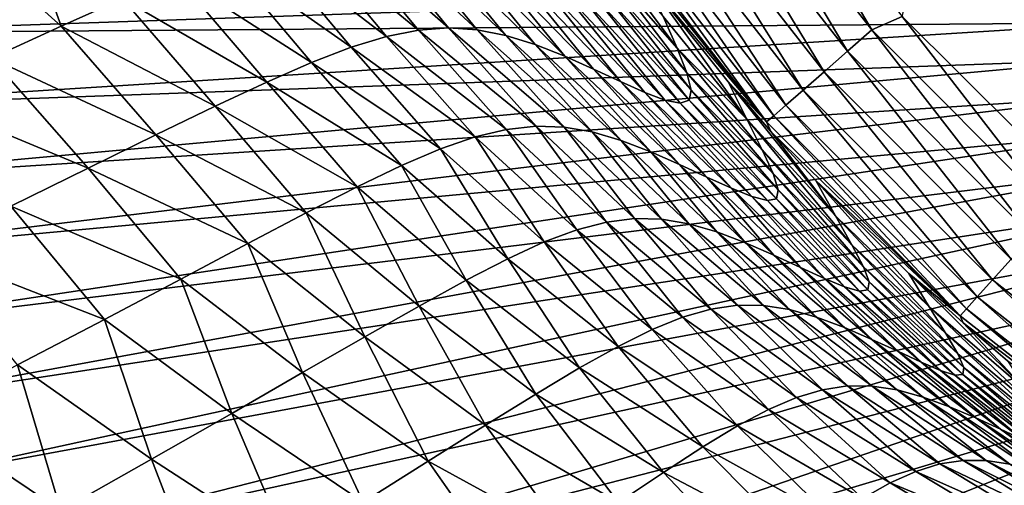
# Model space of a CAD drawing. Header units: metres. Extents: x -92 to 264, y -100 to 50.
# Tile 523 of 656: x 185.99 to 191.64, y 7.81 to 10.48. Entities that reach past the tile are written whole.
import ezdxf

# ---------------------------------------------------------------- set-up
doc = ezdxf.new("R2010")
doc.units = ezdxf.units.M
doc.layers.add('solid_21062050_01', color=7, linetype='CONTINUOUS')

msp = doc.modelspace()

# ---------------------------------------------------------------- linework, layer by layer
at = {"layer": 'solid_21062050_01'}
for points in [[(191.049973, 10.494031), (191.523285, 12.341821), (192.066986, 9.484)], [(192.066986, 9.484), (191.523285, 12.341821), (192.361938, 11.327984)], [(190.87738, 10.416987, 0.016375), (189.970078, 11.577133, 0.016375), (190.151825, 11.631348)], [(190.87738, 10.416987, 0.016375), (190.151825, 11.631348), (191.049973, 10.494031)], [(190.737427, 10.295016, 0.069336), (189.81633, 11.473067, 0.069336), (189.970078, 11.577133, 0.016375)], [(190.737427, 10.295016, 0.069336), (189.970078, 11.577133, 0.016375), (190.87738, 10.416987, 0.016375)], [(190.602646, 10.177594, 0.161324), (189.668259, 11.372891, 0.161324), (189.81633, 11.473067, 0.069336)], [(190.602646, 10.177594, 0.161324), (189.81633, 11.473067, 0.069336), (190.737427, 10.295016, 0.069336)], [(190.482208, 10.072598, 0.29021), (189.53595, 11.283301, 0.29021), (189.668259, 11.372891, 0.161324)], [(190.482208, 10.072598, 0.29021), (189.668259, 11.372891, 0.161324), (190.602646, 10.177594, 0.161324)], [(190.384201, 9.987042, 0.449018), (189.428268, 11.210275, 0.449018), (189.53595, 11.283301, 0.29021)], [(190.384201, 9.987042, 0.449018), (189.53595, 11.283301, 0.29021), (190.482208, 10.072598, 0.29021)], [(185.573959, 11.02627, 99.467804), (185.958725, 11.190227, 97.045807), (186.229202, 10.439106, 98.904602)], [(185.958725, 11.190227, 97.045807), (186.579605, 10.597415, 96.481079), (186.229202, 10.439106, 98.904602)], [(190.313858, 9.925653, 0.627105), (189.350998, 11.157875, 0.627105), (189.428268, 11.210275, 0.449018)], [(190.313858, 9.925653, 0.627105), (189.428268, 11.210275, 0.449018), (190.384201, 9.987042, 0.449018)], [(189.350998, 11.157875, 0.627105), (190.272827, 9.889977, 0.812403), (189.305923, 11.127453, 0.812403)], [(189.305923, 11.127453, 0.812403), (190.272827, 9.889977, 0.812403), (189.325134, 11.068671, 0.992132)], [(190.313858, 9.925653, 0.627105), (190.272827, 9.889977, 0.812403), (189.350998, 11.157875, 0.627105)], [(191.688583, 11.136728, -0.237061), (191.572159, 11.033583, -0.402698), (192.533585, 10.072157, -0.402698)], [(190.272827, 9.889977, 0.812403), (189.58165, 10.712615, 0.991977), (189.325134, 11.068671, 0.992132)], [(185.573959, 11.02627, 99.467804), (186.229202, 10.439106, 98.904602), (185.827606, 10.255557, 101.194412)], [(187.593719, 10.980098, 85.260628), (187.783173, 11.013617, 82.033585), (188.277481, 10.416705, 82.407814)], [(187.783173, 11.013617, 82.033585), (187.959412, 11.023422, 78.625595), (188.44899, 10.429054, 79.018005)], [(187.783173, 11.013617, 82.033585), (188.44899, 10.429054, 79.018005), (188.277481, 10.416705, 82.407814)], [(187.959412, 11.023422, 78.625595), (188.613922, 10.418379, 75.439217), (188.44899, 10.429054, 79.018005)], [(187.959412, 11.023422, 78.625595), (188.128281, 11.010584, 75.03257), (188.613922, 10.418379, 75.439217)], [(188.128281, 11.010584, 75.03257), (188.77803, 10.385813, 71.665375), (188.613922, 10.418379, 75.439217)], [(188.128281, 11.010584, 75.03257), (188.295639, 10.976173, 71.25045), (188.77803, 10.385813, 71.665375)], [(191.572159, 11.033583, -0.402698), (191.486725, 10.957895, -0.599173), (192.457901, 9.986724, -0.599173)], [(192.533585, 10.072157, -0.402698), (191.572159, 11.033583, -0.402698), (192.457901, 9.986724, -0.599173)], [(187.385147, 10.921909, 88.311256), (187.593719, 10.980098, 85.260628), (188.093628, 10.380196, 85.614731)], [(187.593719, 10.980098, 85.260628), (188.277481, 10.416705, 82.407814), (188.093628, 10.380196, 85.614731)], [(188.295639, 10.976173, 71.25045), (188.946136, 10.33305, 67.690224), (188.77803, 10.385813, 71.665375)], [(188.295639, 10.976173, 71.25045), (188.465958, 10.922089, 67.274651), (188.946136, 10.33305, 67.690224)], [(191.486725, 10.957895, -0.599173), (191.436691, 10.913574, -0.816342), (192.413574, 9.936696, -0.816342)], [(192.457901, 9.986724, -0.599173), (191.486725, 10.957895, -0.599173), (192.413574, 9.936696, -0.816342)], [(187.151001, 10.838765, 91.192726), (187.385147, 10.921909, 88.311256), (187.891541, 10.318562, 88.645393)], [(187.385147, 10.921909, 88.311256), (188.093628, 10.380196, 85.614731), (187.891541, 10.318562, 88.645393)], [(188.465958, 10.922089, 67.274651), (189.115723, 10.266067, 63.506298), (188.946136, 10.33305, 67.690224)], [(188.465958, 10.922089, 67.274651), (188.636322, 10.854733, 63.097843), (189.115723, 10.266067, 63.506298)], [(189.301483, 10.927759, 14.805537), (189.679672, 10.493711, 8.112498), (189.760315, 10.313176, 14.915726)], [(189.348846, 10.783419, 21.257828), (189.301483, 10.927759, 14.805537), (189.760315, 10.313176, 14.915726)], [(192.413574, 9.936696, -0.816342), (191.436691, 10.913574, -0.816342), (191.648499, 10.657418, -1.041631)], [(186.884689, 10.730617, 93.913261), (187.151001, 10.838765, 91.192726), (187.664856, 10.23148, 91.508522)], [(187.151001, 10.838765, 91.192726), (187.891541, 10.318562, 88.645393), (187.664856, 10.23148, 91.508522)], [(188.636322, 10.854733, 63.097843), (189.280914, 10.192827, 59.105541), (189.115723, 10.266067, 63.506298)], [(188.636322, 10.854733, 63.097843), (188.801315, 10.782025, 58.711758), (189.280914, 10.192827, 59.105541)], [(192.4086, 10.666736, 176.848328), (184.907516, 10.823113, 174.659866), (184.657776, 10.399059, 175.837723)], [(188.801315, 10.782025, 58.711758), (189.435791, 10.121308, 54.4799), (189.280914, 10.192827, 59.105541)], [(188.801315, 10.782025, 58.711758), (188.955551, 10.711889, 54.108135), (189.435791, 10.121308, 54.4799)], [(189.348846, 10.783419, 21.257828), (189.760315, 10.313176, 14.915726), (189.816345, 10.17235, 21.413406)], [(189.367508, 10.67941, 27.418674), (189.348846, 10.783419, 21.257828), (189.816345, 10.17235, 21.413406)], [(186.579605, 10.597415, 96.481079), (186.884689, 10.730617, 93.913261), (187.407074, 10.118772, 94.21331)], [(186.884689, 10.730617, 93.913261), (187.664856, 10.23148, 91.508522), (187.407074, 10.118772, 94.21331)], [(188.955551, 10.711889, 54.108135), (189.574402, 10.059509, 49.620892), (189.435791, 10.121308, 54.4799)], [(188.955551, 10.711889, 54.108135), (189.093521, 10.652271, 49.277939), (189.574402, 10.059509, 49.620892)], [(189.351547, 10.617354, 33.292133), (189.367508, 10.67941, 27.418674), (189.841492, 10.072236, 27.614552)], [(189.367508, 10.67941, 27.418674), (189.816345, 10.17235, 21.413406), (189.841492, 10.072236, 27.614552)], [(189.58165, 10.712615, 0.991977), (190.05188, 10.119073, 0.991631), (190.159775, 9.905281, 8.213295)], [(190.272827, 9.889977, 0.812403), (190.05188, 10.119073, 0.991631), (189.58165, 10.712615, 0.991977)], [(189.679672, 10.493711, 8.112498), (189.58165, 10.712615, 0.991977), (190.159775, 9.905281, 8.213295)], [(192.308517, 10.458115, 177.427795), (192.4086, 10.666736, 176.848328), (184.657776, 10.399059, 175.837723)], [(189.093521, 10.652271, 49.277939), (189.690506, 10.015591, 44.517223), (189.574402, 10.059509, 49.620892)], [(189.093521, 10.652271, 49.277939), (189.209442, 10.611238, 44.208107), (189.690506, 10.015591, 44.517223)], [(189.297424, 10.596897, 38.884289), (189.351547, 10.617354, 33.292133), (189.829697, 10.014294, 33.526165)], [(189.351547, 10.617354, 33.292133), (189.841492, 10.072236, 27.614552), (189.829697, 10.014294, 33.526165)], [(186.229202, 10.439106, 98.904602), (186.579605, 10.597415, 96.481079), (187.111725, 9.980262, 96.768967)], [(186.579605, 10.597415, 96.481079), (187.407074, 10.118772, 94.21331), (187.111725, 9.980262, 96.768967)], [(189.209442, 10.611238, 44.208107), (189.777725, 9.997777, 39.156456), (189.690506, 10.015591, 44.517223)], [(189.209442, 10.611238, 44.208107), (189.297424, 10.596897, 38.884289), (189.777725, 9.997777, 39.156456)], [(189.297424, 10.596897, 38.884289), (189.829697, 10.014294, 33.526165), (189.777725, 9.997777, 39.156456)], [(192.258316, 10.247441, 178.012955), (192.308517, 10.458115, 177.427795), (184.511673, 9.969489, 177.030899)], [(192.308517, 10.458115, 177.427795), (184.657776, 10.399059, 175.837723), (184.511673, 9.969489, 177.030899)], [(189.760315, 10.313176, 14.915726), (189.679672, 10.493711, 8.112498), (190.159775, 9.905281, 8.213295)], [(191.91777, 9.375333, 0.016375), (190.87738, 10.416987, 0.016375), (191.049973, 10.494031)], [(191.91777, 9.375333, 0.016375), (191.049973, 10.494031), (192.066986, 9.484)], [(185.827606, 10.255557, 101.194412), (186.229202, 10.439106, 98.904602), (186.77243, 9.815754, 99.184998)], [(186.229202, 10.439106, 98.904602), (187.111725, 9.980262, 96.768967), (186.77243, 9.815754, 99.184998)], [(188.093628, 10.380196, 85.614731), (188.277481, 10.416705, 82.407814), (188.782822, 9.847595, 83.092705)], [(188.277481, 10.416705, 82.407814), (188.44899, 10.429054, 79.018005), (188.951157, 9.865946, 79.718445)], [(188.277481, 10.416705, 82.407814), (188.951157, 9.865946, 79.718445), (188.782822, 9.847595, 83.092705)], [(188.44899, 10.429054, 79.018005), (189.112991, 9.860569, 76.150185), (188.951157, 9.865946, 79.718445)], [(188.44899, 10.429054, 79.018005), (188.613922, 10.418379, 75.439217), (189.112991, 9.860569, 76.150185)], [(188.613922, 10.418379, 75.439217), (189.274063, 9.832681, 72.379631), (189.112991, 9.860569, 76.150185)], [(188.613922, 10.418379, 75.439217), (188.77803, 10.385813, 71.665375), (189.274063, 9.832681, 72.379631)], [(191.793777, 9.23716, 0.069336), (190.737427, 10.295016, 0.069336), (190.87738, 10.416987, 0.016375)], [(191.793777, 9.23716, 0.069336), (190.87738, 10.416987, 0.016375), (191.91777, 9.375333, 0.016375)], [(187.891541, 10.318562, 88.645393), (188.093628, 10.380196, 85.614731), (188.602295, 9.804306, 86.28125)], [(188.093628, 10.380196, 85.614731), (188.782822, 9.847595, 83.092705), (188.602295, 9.804306, 86.28125)], [(188.77803, 10.385813, 71.665375), (189.439667, 9.783744, 68.398506), (189.274063, 9.832681, 72.379631)], [(188.77803, 10.385813, 71.665375), (188.946136, 10.33305, 67.690224), (189.439667, 9.783744, 68.398506)], [(188.946136, 10.33305, 67.690224), (189.608521, 9.718925, 64.198685), (189.439667, 9.783744, 68.398506)], [(188.946136, 10.33305, 67.690224), (189.115723, 10.266067, 63.506298), (189.608521, 9.718925, 64.198685)], [(187.664856, 10.23148, 91.508522), (187.891541, 10.318562, 88.645393), (188.40358, 9.735167, 89.293076)], [(187.891541, 10.318562, 88.645393), (188.602295, 9.804306, 86.28125), (188.40358, 9.735167, 89.293076)], [(189.760315, 10.313176, 14.915726), (190.159775, 9.905281, 8.213295), (190.248657, 9.730242, 15.107289)], [(189.816345, 10.17235, 21.413406), (189.760315, 10.313176, 14.915726), (190.248657, 9.730242, 15.107289)], [(191.674377, 9.104132, 0.161324), (190.602646, 10.177594, 0.161324), (190.737427, 10.295016, 0.069336)], [(191.674377, 9.104132, 0.161324), (190.737427, 10.295016, 0.069336), (191.793777, 9.23716, 0.069336)], [(192.258316, 10.036082, 178.600037), (192.258316, 10.247441, 178.012955), (184.470215, 9.537307, 178.231339)], [(192.258316, 10.247441, 178.012955), (184.511673, 9.969489, 177.030899), (184.470215, 9.537307, 178.231339)], [(185.369354, 10.046581, 103.362549), (185.827606, 10.255557, 101.194412), (186.38356, 9.624944, 101.473022)], [(185.827606, 10.255557, 101.194412), (186.77243, 9.815754, 99.184998), (186.38356, 9.624944, 101.473022)], [(187.407074, 10.118772, 94.21331), (187.664856, 10.23148, 91.508522), (188.180313, 9.63981, 92.138405)], [(187.664856, 10.23148, 91.508522), (188.40358, 9.735167, 89.293076), (188.180313, 9.63981, 92.138405)], [(189.115723, 10.266067, 63.506298), (189.774338, 9.646229, 59.772167), (189.608521, 9.718925, 64.198685)], [(189.115723, 10.266067, 63.506298), (189.280914, 10.192827, 59.105541), (189.774338, 9.646229, 59.772167)], [(189.280914, 10.192827, 59.105541), (189.930725, 9.573728, 55.110947), (189.774338, 9.646229, 59.772167)], [(189.280914, 10.192827, 59.105541), (189.435791, 10.121308, 54.4799), (189.930725, 9.573728, 55.110947)], [(189.816345, 10.17235, 21.413406), (190.248657, 9.730242, 15.107289), (190.310837, 9.595373, 21.685371)], [(189.841492, 10.072236, 27.614552), (189.816345, 10.17235, 21.413406), (190.310837, 9.595373, 21.685371)], [(191.567673, 8.985195, 0.29021), (190.482208, 10.072598, 0.29021), (190.602646, 10.177594, 0.161324)], [(191.567673, 8.985195, 0.29021), (190.602646, 10.177594, 0.161324), (191.674377, 9.104132, 0.161324)], [(187.111725, 9.980262, 96.768967), (187.407074, 10.118772, 94.21331), (187.926071, 9.517929, 94.827591)], [(187.407074, 10.118772, 94.21331), (188.180313, 9.63981, 92.138405), (187.926071, 9.517929, 94.827591)], [(189.435791, 10.121308, 54.4799), (190.071198, 9.509516, 50.206875), (189.930725, 9.573728, 55.110947)], [(189.435791, 10.121308, 54.4799), (189.574402, 10.059509, 49.620892), (190.071198, 9.509516, 50.206875)], [(190.05188, 10.119073, 0.991631), (190.297256, 9.835562, 0.991442), (190.668503, 9.351463, 8.211775)], [(190.159775, 9.905281, 8.213295), (190.05188, 10.119073, 0.991631), (190.668503, 9.351463, 8.211775)], [(190.272827, 9.889977, 0.812403), (190.297256, 9.835562, 0.991442), (190.05188, 10.119073, 0.991631)], [(189.574402, 10.059509, 49.620892), (190.189102, 9.46188, 45.05022), (190.071198, 9.509516, 50.206875)], [(189.574402, 10.059509, 49.620892), (189.690506, 10.015591, 44.517223), (190.189102, 9.46188, 45.05022)], [(189.829697, 10.014294, 33.526165), (189.841492, 10.072236, 27.614552), (190.33992, 9.501516, 27.958397)], [(189.841492, 10.072236, 27.614552), (190.310837, 9.595373, 21.685371), (190.33992, 9.501516, 27.958397)], [(191.480835, 8.888304, 0.449018), (190.384201, 9.987042, 0.449018), (190.482208, 10.072598, 0.29021)], [(191.480835, 8.888304, 0.449018), (190.482208, 10.072598, 0.29021), (191.567673, 8.985195, 0.29021)], [(192.258316, 10.036082, 178.600037), (184.470215, 9.537307, 178.231339), (184.533691, 9.105431, 179.430923)], [(192.308517, 9.82541, 179.185196), (192.258316, 10.036082, 178.600037), (184.533691, 9.105431, 179.430923)], [(185.369354, 10.046581, 103.362549), (186.38356, 9.624944, 101.473022), (185.939758, 9.40748, 103.645493)], [(189.690506, 10.015591, 44.517223), (190.277542, 9.439216, 39.630344), (190.189102, 9.46188, 45.05022)], [(189.690506, 10.015591, 44.517223), (189.777725, 9.997777, 39.156456), (190.277542, 9.439216, 39.630344)], [(189.777725, 9.997777, 39.156456), (189.829697, 10.014294, 33.526165), (190.329712, 9.449921, 33.936607)], [(189.777725, 9.997777, 39.156456), (190.329712, 9.449921, 33.936607), (190.277542, 9.439216, 39.630344)], [(189.829697, 10.014294, 33.526165), (190.33992, 9.501516, 27.958397), (190.329712, 9.449921, 33.936607)], [(186.77243, 9.815754, 99.184998), (187.111725, 9.980262, 96.768967), (187.634415, 9.369217, 97.37101)], [(187.111725, 9.980262, 96.768967), (187.926071, 9.517929, 94.827591), (187.634415, 9.369217, 97.37101)], [(191.418533, 8.81878, 0.627105), (190.313858, 9.925653, 0.627105), (190.384201, 9.987042, 0.449018)], [(191.418533, 8.81878, 0.627105), (190.384201, 9.987042, 0.449018), (191.480835, 8.888304, 0.449018)], [(190.159775, 9.905281, 8.213295), (190.668503, 9.351463, 8.211775), (190.762024, 9.186219, 15.103476)], [(190.248657, 9.730242, 15.107289), (190.159775, 9.905281, 8.213295), (190.762024, 9.186219, 15.103476)], [(190.313858, 9.925653, 0.627105), (191.382172, 8.778346, 0.812403), (190.272827, 9.889977, 0.812403)], [(190.272827, 9.889977, 0.812403), (191.382172, 8.778346, 0.812403), (190.297256, 9.835562, 0.991442)], [(191.418533, 8.81878, 0.627105), (191.382172, 8.778346, 0.812403), (190.313858, 9.925653, 0.627105)], [(192.308517, 9.82541, 179.185196), (184.533691, 9.105431, 179.430923), (184.701645, 8.67678, 180.621536)], [(192.4086, 9.616788, 179.764664), (192.308517, 9.82541, 179.185196), (184.701645, 8.67678, 180.621536)], [(188.602295, 9.804306, 86.28125), (188.782822, 9.847595, 83.092705), (189.184677, 9.272161, 86.176849)], [(188.782822, 9.847595, 83.092705), (188.951157, 9.865946, 79.718445), (189.35553, 9.316395, 83.008873)], [(188.782822, 9.847595, 83.092705), (189.35553, 9.316395, 83.008873), (189.184677, 9.272161, 86.176849)], [(188.951157, 9.865946, 79.718445), (189.515915, 9.335983, 79.656326), (189.35553, 9.316395, 83.008873)], [(188.951157, 9.865946, 79.718445), (189.112991, 9.860569, 76.150185), (189.515915, 9.335983, 79.656326)], [(189.112991, 9.860569, 76.150185), (189.671219, 9.332156, 76.109039), (189.515915, 9.335983, 79.656326)], [(189.112991, 9.860569, 76.150185), (189.274063, 9.832681, 72.379631), (189.671219, 9.332156, 76.109039)], [(189.274063, 9.832681, 72.379631), (189.826843, 9.306148, 72.35685), (189.671219, 9.332156, 76.109039)], [(189.274063, 9.832681, 72.379631), (189.439667, 9.783744, 68.398506), (189.826843, 9.306148, 72.35685)], [(190.297256, 9.835562, 0.991442), (190.55452, 9.555264, 0.991253), (190.668503, 9.351463, 8.211775)], [(191.382172, 8.778346, 0.812403), (190.55452, 9.555264, 0.991253), (190.297256, 9.835562, 0.991442)], [(186.38356, 9.624944, 101.473022), (186.77243, 9.815754, 99.184998), (187.29921, 9.193312, 99.779694)], [(186.77243, 9.815754, 99.184998), (187.634415, 9.369217, 97.37101), (187.29921, 9.193312, 99.779694)], [(188.40358, 9.735167, 89.293076), (188.602295, 9.804306, 86.28125), (188.997742, 9.20232, 89.170723)], [(188.602295, 9.804306, 86.28125), (189.184677, 9.272161, 86.176849), (188.997742, 9.20232, 89.170723)], [(189.439667, 9.783744, 68.398506), (189.987732, 9.259429, 68.389702), (189.826843, 9.306148, 72.35685)], [(189.439667, 9.783744, 68.398506), (189.608521, 9.718925, 64.198685), (189.987732, 9.259429, 68.389702)], [(188.180313, 9.63981, 92.138405), (188.40358, 9.735167, 89.293076), (188.788727, 9.1064, 92.001495)], [(188.40358, 9.735167, 89.293076), (188.997742, 9.20232, 89.170723), (188.788727, 9.1064, 92.001495)], [(189.608521, 9.718925, 64.198685), (190.15242, 9.19698, 64.198883), (189.987732, 9.259429, 68.389702)], [(189.608521, 9.718925, 64.198685), (189.774338, 9.646229, 59.772167), (190.15242, 9.19698, 64.198883)], [(190.248657, 9.730242, 15.107289), (190.762024, 9.186219, 15.103476), (190.828171, 9.059971, 21.677649)], [(190.310837, 9.595373, 21.685371), (190.248657, 9.730242, 15.107289), (190.828171, 9.059971, 21.677649)], [(192.4086, 9.616788, 179.764664), (184.701645, 8.67678, 180.621536), (184.972977, 8.254249, 181.795166)], [(192.557922, 9.411572, 180.334686), (192.4086, 9.616788, 179.764664), (184.972977, 8.254249, 181.795166)], [(185.939758, 9.40748, 103.645493), (186.38356, 9.624944, 101.473022), (186.91507, 8.989717, 102.066414)], [(186.38356, 9.624944, 101.473022), (187.29921, 9.193312, 99.779694), (186.91507, 8.989717, 102.066414)], [(187.926071, 9.517929, 94.827591), (188.180313, 9.63981, 92.138405), (188.55162, 8.983984, 94.680252)], [(188.180313, 9.63981, 92.138405), (188.788727, 9.1064, 92.001495), (188.55162, 8.983984, 94.680252)], [(189.774338, 9.646229, 59.772167), (190.314499, 9.126468, 59.776768), (190.15242, 9.19698, 64.198883)], [(189.774338, 9.646229, 59.772167), (189.930725, 9.573728, 55.110947), (190.314499, 9.126468, 59.776768)], [(189.930725, 9.573728, 55.110947), (190.467438, 9.055633, 55.115726), (190.314499, 9.126468, 59.776768)], [(189.930725, 9.573728, 55.110947), (190.071198, 9.509516, 50.206875), (190.467438, 9.055633, 55.115726)], [(190.310837, 9.595373, 21.685371), (190.828171, 9.059971, 21.677649), (190.860779, 8.973275, 27.946676)], [(190.33992, 9.501516, 27.958397), (190.310837, 9.595373, 21.685371), (190.860779, 8.973275, 27.946676)], [(190.55452, 9.555264, 0.991253), (191.088928, 9.022179, 0.990896), (191.205933, 8.830682, 8.210448)], [(191.382172, 8.778346, 0.812403), (191.088928, 9.022179, 0.990896), (190.55452, 9.555264, 0.991253)], [(190.668503, 9.351463, 8.211775), (190.55452, 9.555264, 0.991253), (191.205933, 8.830682, 8.210448)], [(187.634415, 9.369217, 97.37101), (187.926071, 9.517929, 94.827591), (188.280365, 8.834651, 97.218063)], [(187.926071, 9.517929, 94.827591), (188.55162, 8.983984, 94.680252), (188.280365, 8.834651, 97.218063)], [(190.071198, 9.509516, 50.206875), (190.604691, 8.992233, 50.208107), (190.467438, 9.055633, 55.115726)], [(190.071198, 9.509516, 50.206875), (190.189102, 9.46188, 45.05022), (190.604691, 8.992233, 50.208107)], [(190.329712, 9.449921, 33.936607), (190.33992, 9.501516, 27.958397), (190.853821, 8.927071, 33.923668)], [(190.33992, 9.501516, 27.958397), (190.860779, 8.973275, 27.946676), (190.853821, 8.927071, 33.923668)], [(190.189102, 9.46188, 45.05022), (190.719437, 8.94426, 45.045799), (190.604691, 8.992233, 50.208107)], [(190.189102, 9.46188, 45.05022), (190.277542, 9.439216, 39.630344), (190.719437, 8.94426, 45.045799)], [(190.277542, 9.439216, 39.630344), (190.329712, 9.449921, 33.936607), (190.804794, 8.919831, 39.620441)], [(190.277542, 9.439216, 39.630344), (190.804794, 8.919831, 39.620441), (190.719437, 8.94426, 45.045799)], [(190.329712, 9.449921, 33.936607), (190.853821, 8.927071, 33.923668), (190.804794, 8.919831, 39.620441)], [(192.557922, 9.411572, 180.334686), (184.972977, 8.254249, 181.795166), (185.345825, 7.840693, 182.943863)], [(192.755524, 9.21109, 180.891541), (192.557922, 9.411572, 180.334686), (185.345825, 7.840693, 182.943863)], [(185.435715, 9.163015, 105.714859), (185.939758, 9.40748, 103.645493), (186.476685, 8.757912, 104.244232)], [(185.939758, 9.40748, 103.645493), (186.91507, 8.989717, 102.066414), (186.476685, 8.757912, 104.244232)], [(187.29921, 9.193312, 99.779694), (187.634415, 9.369217, 97.37101), (187.969208, 8.657923, 99.626495)], [(187.634415, 9.369217, 97.37101), (188.280365, 8.834651, 97.218063), (187.969208, 8.657923, 99.626495)], [(189.184677, 9.272161, 86.176849), (189.35553, 9.316395, 83.008873), (189.791931, 8.771558, 86.077454)], [(189.35553, 9.316395, 83.008873), (189.515915, 9.335983, 79.656326), (189.953339, 8.817447, 82.92907)], [(189.35553, 9.316395, 83.008873), (189.953339, 8.817447, 82.92907), (189.791931, 8.771558, 86.077454)], [(189.515915, 9.335983, 79.656326), (190.105865, 8.839046, 79.597244), (189.953339, 8.817447, 82.92907)], [(189.515915, 9.335983, 79.656326), (189.671219, 9.332156, 76.109039), (190.105865, 8.839046, 79.597244)], [(189.671219, 9.332156, 76.109039), (190.254532, 8.837597, 76.070007), (190.105865, 8.839046, 79.597244)], [(189.671219, 9.332156, 76.109039), (189.826843, 9.306148, 72.35685), (190.254532, 8.837597, 76.070007)], [(190.668503, 9.351463, 8.211775), (191.205933, 8.830682, 8.210448), (191.3013, 8.677168, 15.100073)], [(190.762024, 9.186219, 15.103476), (190.668503, 9.351463, 8.211775), (191.3013, 8.677168, 15.100073)], [(188.997742, 9.20232, 89.170723), (189.184677, 9.272161, 86.176849), (189.616425, 8.700378, 89.054283)], [(189.184677, 9.272161, 86.176849), (189.791931, 8.771558, 86.077454), (189.616425, 8.700378, 89.054283)], [(189.826843, 9.306148, 72.35685), (190.404343, 8.814344, 72.335419), (190.254532, 8.837597, 76.070007)], [(189.826843, 9.306148, 72.35685), (189.987732, 9.259429, 68.389702), (190.404343, 8.814344, 72.335419)], [(189.987732, 9.259429, 68.389702), (190.559921, 8.770753, 68.381676), (190.404343, 8.814344, 72.335419)], [(189.987732, 9.259429, 68.389702), (190.15242, 9.19698, 64.198883), (190.559921, 8.770753, 68.381676)], [(192.755524, 9.21109, 180.891541), (185.345825, 7.840693, 182.943863), (185.817673, 7.438908, 184.05986)], [(193.000092, 9.016644, 181.431625), (192.755524, 9.21109, 180.891541), (185.817673, 7.438908, 184.05986)], [(188.788727, 9.1064, 92.001495), (188.997742, 9.20232, 89.170723), (189.421249, 8.603343, 91.871307)], [(188.997742, 9.20232, 89.170723), (189.616425, 8.700378, 89.054283), (189.421249, 8.603343, 91.871307)], [(185.435715, 9.163015, 105.714859), (186.476685, 8.757912, 104.244232), (185.978775, 8.497377, 106.326202)], [(186.91507, 8.989717, 102.066414), (187.29921, 9.193312, 99.779694), (187.613083, 8.453163, 101.918419)], [(187.29921, 9.193312, 99.779694), (187.969208, 8.657923, 99.626495), (187.613083, 8.453163, 101.918419)], [(190.15242, 9.19698, 64.198883), (190.71962, 8.711579, 64.199524), (190.559921, 8.770753, 68.381676)], [(190.15242, 9.19698, 64.198883), (190.314499, 9.126468, 59.776768), (190.71962, 8.711579, 64.199524)], [(190.762024, 9.186219, 15.103476), (191.3013, 8.677168, 15.100073), (191.369141, 8.56113, 21.67057)], [(190.828171, 9.059971, 21.677649), (190.762024, 9.186219, 15.103476), (191.369141, 8.56113, 21.67057)], [(188.55162, 8.983984, 94.680252), (188.788727, 9.1064, 92.001495), (189.200806, 8.479934, 94.54026)], [(188.788727, 9.1064, 92.001495), (189.421249, 8.603343, 91.871307), (189.200806, 8.479934, 94.54026)], [(190.314499, 9.126468, 59.776768), (190.877045, 8.644098, 59.781658), (190.71962, 8.711579, 64.199524)], [(190.314499, 9.126468, 59.776768), (190.467438, 9.055633, 55.115726), (190.877045, 8.644098, 59.781658)], [(192.776886, 8.037894, 0.29021), (191.567673, 8.985195, 0.29021), (191.674377, 9.104132, 0.161324)], [(190.467438, 9.055633, 55.115726), (191.025665, 8.575652, 55.120811), (190.877045, 8.644098, 59.781658)], [(190.467438, 9.055633, 55.115726), (190.604691, 8.992233, 50.208107), (191.025665, 8.575652, 55.120811)], [(190.828171, 9.059971, 21.677649), (191.369141, 8.56113, 21.67057), (191.403534, 8.482804, 27.935802)], [(190.860779, 8.973275, 27.946676), (190.828171, 9.059971, 21.677649), (191.403534, 8.482804, 27.935802)], [(193.000092, 9.016644, 181.431625), (185.817673, 7.438908, 184.05986), (186.385345, 7.051606, 185.135635)], [(193.290054, 8.829495, 181.951462), (193.000092, 9.016644, 181.431625), (186.385345, 7.051606, 185.135635)], [(186.476685, 8.757912, 104.244232), (186.91507, 8.989717, 102.066414), (187.207047, 8.219709, 104.106895)], [(186.91507, 8.989717, 102.066414), (187.613083, 8.453163, 101.918419), (187.207047, 8.219709, 104.106895)], [(188.280365, 8.834651, 97.218063), (188.55162, 8.983984, 94.680252), (188.949493, 8.329631, 97.072899)], [(188.55162, 8.983984, 94.680252), (189.200806, 8.479934, 94.54026), (188.949493, 8.329631, 97.072899)], [(190.604691, 8.992233, 50.208107), (191.158936, 8.513605, 50.209782), (191.025665, 8.575652, 55.120811)], [(190.604691, 8.992233, 50.208107), (190.719437, 8.94426, 45.045799), (191.158936, 8.513605, 50.209782)], [(191.088928, 9.022179, 0.990896), (191.400269, 8.738787, 0.990726), (191.769699, 8.345284, 8.155347)], [(191.205933, 8.830682, 8.210448), (191.088928, 9.022179, 0.990896), (191.769699, 8.345284, 8.155347)], [(191.382172, 8.778346, 0.812403), (191.400269, 8.738787, 0.990726), (191.088928, 9.022179, 0.990896)], [(192.702484, 7.931158, 0.449018), (191.480835, 8.888304, 0.449018), (191.567673, 8.985195, 0.29021)], [(192.702484, 7.931158, 0.449018), (191.567673, 8.985195, 0.29021), (192.776886, 8.037894, 0.29021)], [(190.719437, 8.94426, 45.045799), (191.270111, 8.46559, 45.042027), (191.158936, 8.513605, 50.209782)], [(190.719437, 8.94426, 45.045799), (190.804794, 8.919831, 39.620441), (191.270111, 8.46559, 45.042027)], [(190.804794, 8.919831, 39.620441), (190.853821, 8.927071, 33.923668), (191.352325, 8.439389, 39.611374)], [(190.804794, 8.919831, 39.620441), (191.352325, 8.439389, 39.611374), (191.270111, 8.46559, 45.042027)], [(190.853821, 8.927071, 33.923668), (190.860779, 8.973275, 27.946676), (191.398712, 8.442786, 33.911648)], [(190.853821, 8.927071, 33.923668), (191.398712, 8.442786, 33.911648), (191.352325, 8.439389, 39.611374)], [(190.860779, 8.973275, 27.946676), (191.403534, 8.482804, 27.935802), (191.398712, 8.442786, 33.911648)], [(192.649109, 7.854569, 0.627105), (191.418533, 8.81878, 0.627105), (191.480835, 8.888304, 0.449018)], [(192.649109, 7.854569, 0.627105), (191.480835, 8.888304, 0.449018), (192.702484, 7.931158, 0.449018)], [(193.290054, 8.829495, 181.951462), (186.385345, 7.051606, 185.135635), (187.044998, 6.681404, 186.16391)], [(193.623535, 8.650857, 182.447647), (193.290054, 8.829495, 181.951462), (187.044998, 6.681404, 186.16391)], [(187.969208, 8.657923, 99.626495), (188.280365, 8.834651, 97.218063), (188.661972, 8.151848, 99.481277)], [(188.280365, 8.834651, 97.218063), (188.949493, 8.329631, 97.072899), (188.661972, 8.151848, 99.481277)], [(189.791931, 8.771558, 86.077454), (189.953339, 8.817447, 82.92907), (190.444489, 8.310997, 85.585655)], [(189.953339, 8.817447, 82.92907), (190.105865, 8.839046, 79.597244), (190.594238, 8.355692, 82.457672)], [(189.953339, 8.817447, 82.92907), (190.594238, 8.355692, 82.457672), (190.444489, 8.310997, 85.585655)], [(190.105865, 8.839046, 79.597244), (190.737198, 8.377015, 79.148491), (190.594238, 8.355692, 82.457672)], [(190.105865, 8.839046, 79.597244), (190.254532, 8.837597, 76.070007), (190.737198, 8.377015, 79.148491)], [(190.254532, 8.837597, 76.070007), (190.877884, 8.376184, 75.644753), (190.737198, 8.377015, 79.148491)], [(190.254532, 8.837597, 76.070007), (190.404343, 8.814344, 72.335419), (190.877884, 8.376184, 75.644753)], [(190.404343, 8.814344, 72.335419), (191.020813, 8.354419, 71.933098), (190.877884, 8.376184, 75.644753)], [(190.404343, 8.814344, 72.335419), (190.559921, 8.770753, 68.381676), (191.020813, 8.354419, 71.933098)], [(191.205933, 8.830682, 8.210448), (191.769699, 8.345284, 8.155347), (191.863922, 8.205592, 14.994045)], [(191.3013, 8.677168, 15.100073), (191.205933, 8.830682, 8.210448), (191.863922, 8.205592, 14.994045)], [(191.418533, 8.81878, 0.627105), (192.61795, 7.810004, 0.812403), (191.382172, 8.778346, 0.812403)], [(192.649109, 7.854569, 0.627105), (192.61795, 7.810004, 0.812403), (191.418533, 8.81878, 0.627105)], [(185.978775, 8.497377, 106.326202), (186.476685, 8.757912, 104.244232), (186.746109, 7.9569, 106.205009)], [(186.476685, 8.757912, 104.244232), (187.207047, 8.219709, 104.106895), (186.746109, 7.9569, 106.205009)], [(189.616425, 8.700378, 89.054283), (189.791931, 8.771558, 86.077454), (190.28334, 8.24187, 88.545494)], [(189.791931, 8.771558, 86.077454), (190.444489, 8.310997, 85.585655), (190.28334, 8.24187, 88.545494)], [(190.559921, 8.770753, 68.381676), (191.169876, 8.31325, 68.000534), (191.020813, 8.354419, 71.933098)], [(190.559921, 8.770753, 68.381676), (190.71962, 8.711579, 64.199524), (191.169876, 8.31325, 68.000534)], [(191.382172, 8.778346, 0.812403), (192.61795, 7.810004, 0.812403), (191.400269, 8.738787, 0.990726)], [(189.421249, 8.603343, 91.871307), (189.616425, 8.700378, 89.054283), (190.105804, 8.147649, 91.349396)], [(189.616425, 8.700378, 89.054283), (190.28334, 8.24187, 88.545494), (190.105804, 8.147649, 91.349396)], [(190.71962, 8.711579, 64.199524), (191.322601, 8.257468, 63.837952), (191.169876, 8.31325, 68.000534)], [(190.71962, 8.711579, 64.199524), (190.877045, 8.644098, 59.781658), (191.322601, 8.257468, 63.837952)], [(191.400269, 8.738787, 0.990726), (191.653275, 8.521632, 0.990609), (191.769699, 8.345284, 8.155347)], [(192.61795, 7.810004, 0.812403), (191.653275, 8.521632, 0.990609), (191.400269, 8.738787, 0.990726)], [(193.623535, 8.650857, 182.447647), (187.044998, 6.681404, 186.16391), (187.792175, 6.330805, 187.137741)], [(187.613083, 8.453163, 101.918419), (187.969208, 8.657923, 99.626495), (188.333527, 7.945821, 101.77832)], [(193.998383, 8.481888, 182.916977), (193.623535, 8.650857, 182.447647), (187.792175, 6.330805, 187.137741)], [(187.969208, 8.657923, 99.626495), (188.661972, 8.151848, 99.481277), (188.333527, 7.945821, 101.77832)], [(190.877045, 8.644098, 59.781658), (191.472809, 8.19379, 59.438538), (191.322601, 8.257468, 63.837952)], [(190.877045, 8.644098, 59.781658), (191.025665, 8.575652, 55.120811), (191.472809, 8.19379, 59.438538)], [(191.3013, 8.677168, 15.100073), (191.863922, 8.205592, 14.994045), (191.931427, 8.101049, 21.516758)], [(191.369141, 8.56113, 21.67057), (191.3013, 8.677168, 15.100073), (191.931427, 8.101049, 21.516758)], [(189.200806, 8.479934, 94.54026), (189.421249, 8.603343, 91.871307), (189.906876, 8.02774, 94.009438)], [(189.421249, 8.603343, 91.871307), (190.105804, 8.147649, 91.349396), (189.906876, 8.02774, 94.009438)], [(191.025665, 8.575652, 55.120811), (191.614243, 8.128957, 54.795509), (191.472809, 8.19379, 59.438538)], [(191.025665, 8.575652, 55.120811), (191.158936, 8.513605, 50.209782), (191.614243, 8.128957, 54.795509)], [(191.369141, 8.56113, 21.67057), (191.931427, 8.101049, 21.516758), (191.966705, 8.031546, 27.7383)], [(191.403534, 8.482804, 27.935802), (191.369141, 8.56113, 21.67057), (191.966705, 8.031546, 27.7383)], [(185.416992, 8.207211, 108.326019), (185.978775, 8.497377, 106.326202), (186.226135, 7.663706, 108.226357)], [(185.978775, 8.497377, 106.326202), (186.746109, 7.9569, 106.205009), (186.226135, 7.663706, 108.226357)], [(193.998383, 8.481888, 182.916977), (187.792175, 6.330805, 187.137741), (188.621841, 6.002176, 188.050537)], [(194.41214, 8.323684, 183.3564), (193.998383, 8.481888, 182.916977), (188.621841, 6.002176, 188.050537)], [(188.949493, 8.329631, 97.072899), (189.200806, 8.479934, 94.54026), (189.681519, 7.881552, 96.537704)], [(189.200806, 8.479934, 94.54026), (189.906876, 8.02774, 94.009438), (189.681519, 7.881552, 96.537704)], [(191.158936, 8.513605, 50.209782), (191.740616, 8.069748, 49.902298), (191.614243, 8.128957, 54.795509)], [(191.158936, 8.513605, 50.209782), (191.270111, 8.46559, 45.042027), (191.740616, 8.069748, 49.902298)], [(191.398712, 8.442786, 33.911648), (191.403534, 8.482804, 27.935802), (191.964447, 7.997302, 33.676804)], [(191.403534, 8.482804, 27.935802), (191.966705, 8.031546, 27.7383), (191.964447, 7.997302, 33.676804)], [(187.207047, 8.219709, 104.106895), (187.613083, 8.453163, 101.918419), (187.959595, 7.710758, 103.977089)], [(187.613083, 8.453163, 101.918419), (188.333527, 7.945821, 101.77832), (187.959595, 7.710758, 103.977089)], [(191.270111, 8.46559, 45.042027), (191.845474, 8.023248, 44.754093), (191.740616, 8.069748, 49.902298)], [(191.270111, 8.46559, 45.042027), (191.352325, 8.439389, 39.611374), (191.845474, 8.023248, 44.754093)], [(191.352325, 8.439389, 39.611374), (191.398712, 8.442786, 33.911648), (191.922272, 7.996689, 39.346916)], [(191.352325, 8.439389, 39.611374), (191.922272, 7.996689, 39.346916), (191.845474, 8.023248, 44.754093)], [(191.398712, 8.442786, 33.911648), (191.964447, 7.997302, 33.676804), (191.922272, 7.996689, 39.346916)], [(190.444489, 8.310997, 85.585655), (190.594238, 8.355692, 82.457672), (191.128845, 7.887511, 84.900291)], [(190.594238, 8.355692, 82.457672), (190.737198, 8.377015, 79.148491), (191.266495, 7.929957, 81.792953)], [(190.594238, 8.355692, 82.457672), (191.266495, 7.929957, 81.792953), (191.128845, 7.887511, 84.900291)], [(190.737198, 8.377015, 79.148491), (191.399445, 7.950213, 78.506752), (191.266495, 7.929957, 81.792953)], [(190.737198, 8.377015, 79.148491), (190.877884, 8.376184, 75.644753), (191.399445, 7.950213, 78.506752)], [(190.877884, 8.376184, 75.644753), (191.531662, 7.949453, 75.027237), (191.399445, 7.950213, 78.506752)], [(190.877884, 8.376184, 75.644753), (191.020813, 8.354419, 71.933098), (191.531662, 7.949453, 75.027237)], [(191.020813, 8.354419, 71.933098), (191.667068, 7.928849, 71.339981), (191.531662, 7.949453, 75.027237)], [(191.020813, 8.354419, 71.933098), (191.169876, 8.31325, 68.000534), (191.667068, 7.928849, 71.339981)], [(194.41214, 8.323684, 183.3564), (188.621841, 6.002176, 188.050537), (189.528381, 5.697737, 188.896149)], [(188.661972, 8.151848, 99.481277), (188.949493, 8.329631, 97.072899), (189.424866, 7.708441, 98.946373)], [(188.949493, 8.329631, 97.072899), (189.681519, 7.881552, 96.537704), (189.424866, 7.708441, 98.946373)], [(194.862137, 8.177271, 183.763077), (194.41214, 8.323684, 183.3564), (189.528381, 5.697737, 188.896149)], [(190.28334, 8.24187, 88.545494), (190.444489, 8.310997, 85.585655), (190.982483, 7.821778, 87.842873)], [(190.444489, 8.310997, 85.585655), (191.128845, 7.887511, 84.900291), (190.982483, 7.821778, 87.842873)], [(191.169876, 8.31325, 68.000534), (191.808624, 7.890069, 67.431366), (191.667068, 7.928849, 71.339981)], [(191.169876, 8.31325, 68.000534), (191.322601, 8.257468, 63.837952), (191.808624, 7.890069, 67.431366)], [(190.105804, 8.147649, 91.349396), (190.28334, 8.24187, 88.545494), (190.823135, 7.732007, 90.633354)], [(190.28334, 8.24187, 88.545494), (190.982483, 7.821778, 87.842873), (190.823135, 7.732007, 90.633354)], [(191.322601, 8.257468, 63.837952), (191.952972, 7.837942, 63.293053), (191.808624, 7.890069, 67.431366)], [(191.322601, 8.257468, 63.837952), (191.472809, 8.19379, 59.438538), (191.952972, 7.837942, 63.293053)], [(185.416992, 8.207211, 108.326019), (186.226135, 7.663706, 108.226357), (185.64595, 7.33773, 110.18663)], [(186.746109, 7.9569, 106.205009), (187.207047, 8.219709, 104.106895), (187.535568, 7.445867, 106.090645)], [(187.207047, 8.219709, 104.106895), (187.959595, 7.710758, 103.977089), (187.535568, 7.445867, 106.090645)], [(191.472809, 8.19379, 59.438538), (192.094299, 7.778527, 58.918758), (191.952972, 7.837942, 63.293053)], [(191.472809, 8.19379, 59.438538), (191.614243, 8.128957, 54.795509), (192.094299, 7.778527, 58.918758)], [(188.333527, 7.945821, 101.77832), (188.661972, 8.151848, 99.481277), (189.13266, 7.507569, 101.248062)], [(188.661972, 8.151848, 99.481277), (189.424866, 7.708441, 98.946373), (189.13266, 7.507569, 101.248062)], [(194.862137, 8.177271, 183.763077), (189.528381, 5.697737, 188.896149), (190.505661, 5.419547, 189.668854)], [(189.906876, 8.02774, 94.009438), (190.105804, 8.147649, 91.349396), (190.646393, 7.61755, 93.283943)], [(190.105804, 8.147649, 91.349396), (190.823135, 7.732007, 90.633354), (190.646393, 7.61755, 93.283943)], [(195.345459, 8.043598, 184.134369), (194.862137, 8.177271, 183.763077), (190.505661, 5.419547, 189.668854)], [(191.614243, 8.128957, 54.795509), (192.226791, 7.717887, 54.302204), (192.094299, 7.778527, 58.918758)], [(191.614243, 8.128957, 54.795509), (191.740616, 8.069748, 49.902298), (192.226791, 7.717887, 54.302204)], [(189.681519, 7.881552, 96.537704), (189.906876, 8.02774, 94.009438), (190.447861, 7.477757, 95.806839)], [(189.906876, 8.02774, 94.009438), (190.646393, 7.61755, 93.283943), (190.447861, 7.477757, 95.806839)], [(195.345459, 8.043598, 184.134369), (190.505661, 5.419547, 189.668854), (191.547089, 5.169483, 190.363434)], [(195.858978, 7.923533, 184.467865), (195.345459, 8.043598, 184.134369), (191.547089, 5.169483, 190.363434)], [(186.226135, 7.663706, 108.226357), (186.746109, 7.9569, 106.205009), (187.057541, 7.150004, 108.132492)], [(186.746109, 7.9569, 106.205009), (187.535568, 7.445867, 106.090645), (187.057541, 7.150004, 108.132492)], [(187.959595, 7.710758, 103.977089), (188.333527, 7.945821, 101.77832), (188.800812, 7.278047, 103.455505)], [(188.333527, 7.945821, 101.77832), (189.13266, 7.507569, 101.248062), (188.800812, 7.278047, 103.455505)], [(191.128845, 7.887511, 84.900291), (191.266495, 7.929957, 81.792953), (191.928131, 7.530529, 81.953651)], [(191.266495, 7.929957, 81.792953), (191.399445, 7.950213, 78.506752), (192.053787, 7.555886, 78.682823)], [(191.266495, 7.929957, 81.792953), (192.053787, 7.555886, 78.682823), (191.928131, 7.530529, 81.953651)], [(191.399445, 7.950213, 78.506752), (192.179016, 7.560404, 75.217155), (192.053787, 7.555886, 78.682823)], [(191.399445, 7.950213, 78.506752), (191.531662, 7.949453, 75.027237), (192.179016, 7.560404, 75.217155)], [(191.531662, 7.949453, 75.027237), (192.307373, 7.545265, 71.540558), (192.179016, 7.560404, 75.217155)], [(191.531662, 7.949453, 75.027237), (191.667068, 7.928849, 71.339981), (192.307373, 7.545265, 71.540558)], [(195.858978, 7.923533, 184.467865), (191.547089, 5.169483, 190.363434), (192.645615, 4.949236, 190.975189)], [(189.424866, 7.708441, 98.946373), (189.681519, 7.881552, 96.537704), (190.223221, 7.31196, 98.214264)], [(189.681519, 7.881552, 96.537704), (190.447861, 7.477757, 95.806839), (190.223221, 7.31196, 98.214264)], [(190.982483, 7.821778, 87.842873), (191.128845, 7.887511, 84.900291), (191.798477, 7.483153, 85.045723)], [(191.128845, 7.887511, 84.900291), (191.928131, 7.530529, 81.953651), (191.798477, 7.483153, 85.045723)], [(190.823135, 7.732007, 90.633354), (190.982483, 7.821778, 87.842873), (191.661194, 7.412662, 87.974556)], [(190.982483, 7.821778, 87.842873), (191.798477, 7.483153, 85.045723), (191.661194, 7.412662, 87.974556)]]:
    msp.add_3dface(points, dxfattribs=at)

doc.saveas('drawing.dxf')
